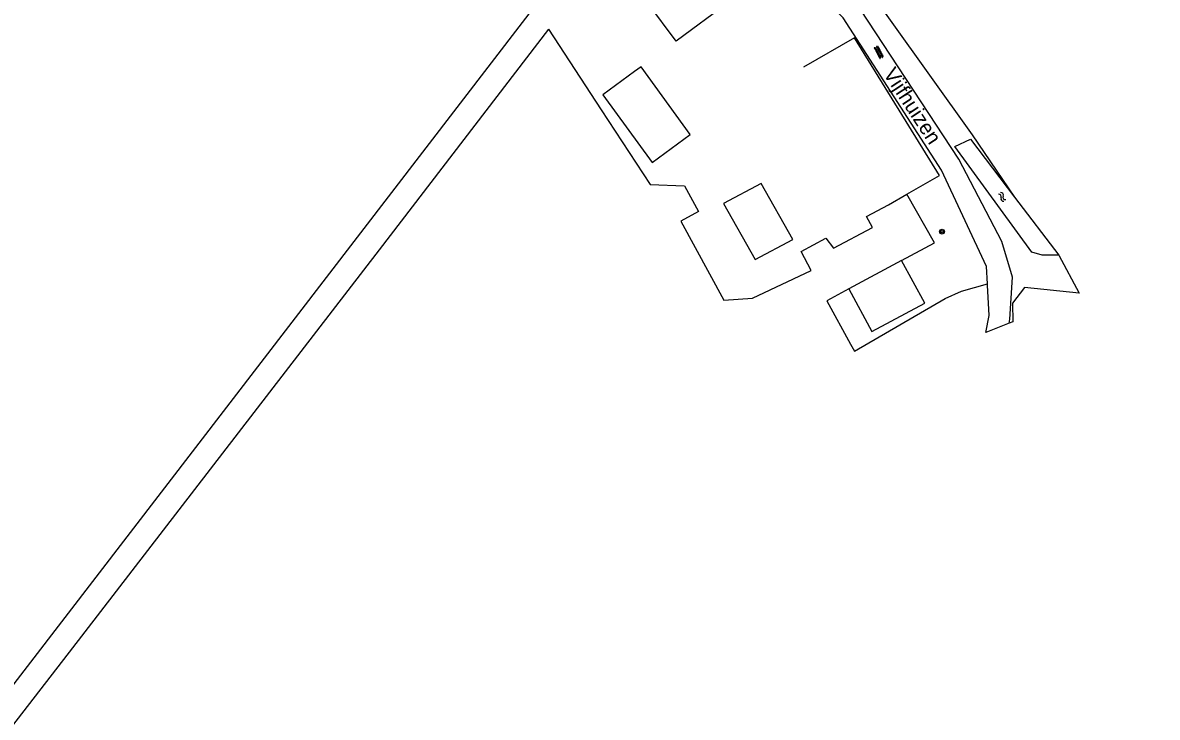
# Model space of a CAD drawing. Extents: x 133000 to 136000, y 400500 to 403500.
# Drawn here: x 134803.9 to 134995, y 401835.3 to 401952.3 of the extents above; entities that cross this region are included whole.
import ezdxf

# ---------------------------------------------------------------- set-up
doc = ezdxf.new("R2010")
doc.units = 0
for name, color, linetype in [('gg-afsc-draadraster', 7, 'Continuous'), ('gg-afsc-hekwerk', 7, 'Continuous'), ('gg-afsc-lijn draadraster', 7, 'Continuous'), ('gg-anno-openbare ruimte label', 7, 'Continuous'), ('gg-bbg-bijgebouw', 7, 'Continuous'), ('gg-bbg-hoofdgebouw', 7, 'Continuous'), ('gg-knt-bronhoudergrens', 7, 'Continuous'), ('gg-knt-onverhard', 7, 'Continuous'), ('gg-kntw-bovenkant insteek waterloop', 7, 'Continuous'), ('gt-symb-boom', 7, 'Continuous'), ('gt-symb-overige verharding', 7, 'Continuous'), ('gt-symb-watersymbool', 7, 'Continuous')]:
    doc.layers.add(name, color=color, linetype=linetype)

# ---------------------------------------------------------------- blocks, each defined once
blk = doc.blocks.new('gt0-BOOM')
at = {"layer": 'gt-symb-boom'}
for radius in [0.4, 0.2]:
    blk.add_circle((0, 0), radius, dxfattribs=at)
blk = doc.blocks.new('gt0-WA')
at = {"layer": 'gt-symb-watersymbool'}
for centre, start, end in [((-0.32, 0.02), 28.0725, 151.9275), ((0.43, 0.42), 208.0725, 331.9275), ((-0.32, -0.43), 28.0725, 151.9275), ((0.43, -0.03), 208.0725, 331.9275)]:
    blk.add_arc(centre, 0.425, start, end, dxfattribs=at)
blk = doc.blocks.new('gt0-OVH')
at = {"layer": 'gt-symb-overige verharding'}
for points in [[(-0.97, 0.3), (-0.97, 0.31), (-0.96, 0.32), (-0.97, 0.33), (-0.97, 0.34), (-0.98, 0.35), (-0.99, 0.35), (-1, 0.36), (-1.01, 0.35), (-1.02, 0.35), (-1.03, 0.34), (-1.03, 0.33), (-1.04, 0.32), (-1.03, 0.31), (-1.03, 0.3), (-1.02, 0.29), (-1.01, 0.29), (-1, 0.28), (-0.99, 0.29), (-0.98, 0.29)], [(-0.87, 0.11), (-0.87, 0.12), (-0.86, 0.13), (-0.87, 0.14), (-0.87, 0.15), (-0.88, 0.16), (-0.89, 0.16), (-0.9, 0.16), (-0.91, 0.16), (-0.92, 0.16), (-0.93, 0.15), (-0.93, 0.14), (-0.94, 0.13), (-0.93, 0.12), (-0.93, 0.11), (-0.92, 0.1), (-0.91, 0.09), (-0.9, 0.09), (-0.89, 0.09), (-0.88, 0.1)], [(-0.77, 0.3), (-0.77, 0.31), (-0.76, 0.32), (-0.77, 0.33), (-0.77, 0.34), (-0.78, 0.35), (-0.79, 0.35), (-0.8, 0.36), (-0.81, 0.35), (-0.82, 0.35), (-0.83, 0.34), (-0.83, 0.33), (-0.84, 0.32), (-0.83, 0.31), (-0.83, 0.3), (-0.82, 0.29), (-0.81, 0.29), (-0.8, 0.28), (-0.79, 0.29), (-0.78, 0.29)], [(-0.67, 0.11), (-0.67, 0.12), (-0.66, 0.13), (-0.67, 0.14), (-0.67, 0.15), (-0.68, 0.16), (-0.69, 0.16), (-0.7, 0.16), (-0.71, 0.16), (-0.72, 0.16), (-0.73, 0.15), (-0.73, 0.14), (-0.74, 0.13), (-0.73, 0.12), (-0.73, 0.11), (-0.72, 0.1), (-0.71, 0.09), (-0.7, 0.09), (-0.69, 0.09), (-0.68, 0.1)], [(-0.57, 0.3), (-0.57, 0.31), (-0.56, 0.32), (-0.57, 0.33), (-0.57, 0.34), (-0.58, 0.35), (-0.59, 0.35), (-0.6, 0.36), (-0.61, 0.35), (-0.62, 0.35), (-0.63, 0.34), (-0.63, 0.33), (-0.64, 0.32), (-0.63, 0.31), (-0.63, 0.3), (-0.62, 0.29), (-0.61, 0.29), (-0.6, 0.28), (-0.59, 0.29), (-0.58, 0.29)], [(-0.47, 0.11), (-0.47, 0.12), (-0.46, 0.13), (-0.47, 0.14), (-0.47, 0.15), (-0.48, 0.16), (-0.49, 0.16), (-0.5, 0.16), (-0.51, 0.16), (-0.52, 0.16), (-0.53, 0.15), (-0.53, 0.14), (-0.54, 0.13), (-0.53, 0.12), (-0.53, 0.11), (-0.52, 0.1), (-0.51, 0.09), (-0.5, 0.09), (-0.49, 0.09), (-0.48, 0.1)], [(-0.37, 0.3), (-0.37, 0.31), (-0.36, 0.32), (-0.37, 0.33), (-0.37, 0.34), (-0.38, 0.35), (-0.39, 0.35), (-0.4, 0.36), (-0.41, 0.35), (-0.42, 0.35), (-0.43, 0.34), (-0.43, 0.33), (-0.44, 0.32), (-0.43, 0.31), (-0.43, 0.3), (-0.42, 0.29), (-0.41, 0.29), (-0.4, 0.28), (-0.39, 0.29), (-0.38, 0.29)], [(-0.27, 0.11), (-0.27, 0.12), (-0.26, 0.13), (-0.27, 0.14), (-0.27, 0.15), (-0.28, 0.16), (-0.29, 0.16), (-0.3, 0.16), (-0.31, 0.16), (-0.32, 0.16), (-0.33, 0.15), (-0.33, 0.14), (-0.34, 0.13), (-0.33, 0.12), (-0.33, 0.11), (-0.32, 0.1), (-0.31, 0.09), (-0.3, 0.09), (-0.29, 0.09), (-0.28, 0.1)], [(-0.17, 0.3), (-0.17, 0.31), (-0.16, 0.32), (-0.17, 0.33), (-0.17, 0.34), (-0.18, 0.35), (-0.19, 0.35), (-0.2, 0.36), (-0.21, 0.35), (-0.22, 0.35), (-0.23, 0.34), (-0.23, 0.33), (-0.24, 0.32), (-0.23, 0.31), (-0.23, 0.3), (-0.22, 0.29), (-0.21, 0.29), (-0.2, 0.28), (-0.19, 0.29), (-0.18, 0.29)], [(-0.07, 0.11), (-0.07, 0.12), (-0.06, 0.13), (-0.07, 0.14), (-0.07, 0.15), (-0.08, 0.16), (-0.09, 0.16), (-0.1, 0.16), (-0.11, 0.16), (-0.12, 0.16), (-0.13, 0.15), (-0.13, 0.14), (-0.14, 0.13), (-0.13, 0.12), (-0.13, 0.11), (-0.12, 0.1), (-0.11, 0.09), (-0.1, 0.09), (-0.09, 0.09), (-0.08, 0.1)], [(0.03, 0.3), (0.03, 0.31), (0.04, 0.32), (0.03, 0.33), (0.03, 0.34), (0.02, 0.35), (0.01, 0.35), (0, 0.36), (-0.01, 0.35), (-0.02, 0.35), (-0.03, 0.34), (-0.03, 0.33), (-0.04, 0.32), (-0.03, 0.31), (-0.03, 0.3), (-0.02, 0.29), (-0.01, 0.29), (0, 0.28), (0.01, 0.29), (0.02, 0.29)], [(0.13, 0.11), (0.13, 0.12), (0.14, 0.13), (0.13, 0.14), (0.13, 0.15), (0.12, 0.16), (0.11, 0.16), (0.1, 0.16), (0.09, 0.16), (0.08, 0.16), (0.07, 0.15), (0.07, 0.14), (0.06, 0.13), (0.07, 0.12), (0.07, 0.11), (0.08, 0.1), (0.09, 0.09), (0.1, 0.09), (0.11, 0.09), (0.12, 0.1)], [(0.23, 0.3), (0.23, 0.31), (0.24, 0.32), (0.23, 0.33), (0.23, 0.34), (0.22, 0.35), (0.21, 0.35), (0.2, 0.36), (0.19, 0.35), (0.18, 0.35), (0.17, 0.34), (0.17, 0.33), (0.16, 0.32), (0.17, 0.31), (0.17, 0.3), (0.18, 0.29), (0.19, 0.29), (0.2, 0.28), (0.21, 0.29), (0.22, 0.29)], [(0.33, 0.11), (0.33, 0.12), (0.34, 0.13), (0.33, 0.14), (0.33, 0.15), (0.32, 0.16), (0.31, 0.16), (0.3, 0.16), (0.29, 0.16), (0.28, 0.16), (0.27, 0.15), (0.27, 0.14), (0.26, 0.13), (0.27, 0.12), (0.27, 0.11), (0.28, 0.1), (0.29, 0.09), (0.3, 0.09), (0.31, 0.09), (0.32, 0.1)], [(0.43, 0.3), (0.43, 0.31), (0.44, 0.32), (0.43, 0.33), (0.43, 0.34), (0.42, 0.35), (0.41, 0.35), (0.4, 0.36), (0.39, 0.35), (0.38, 0.35), (0.37, 0.34), (0.37, 0.33), (0.36, 0.32), (0.37, 0.31), (0.37, 0.3), (0.38, 0.29), (0.39, 0.29), (0.4, 0.28), (0.41, 0.29), (0.42, 0.29)], [(0.53, 0.11), (0.53, 0.12), (0.54, 0.13), (0.53, 0.14), (0.53, 0.15), (0.52, 0.16), (0.51, 0.16), (0.5, 0.16), (0.49, 0.16), (0.48, 0.16), (0.47, 0.15), (0.47, 0.14), (0.46, 0.13), (0.47, 0.12), (0.47, 0.11), (0.48, 0.1), (0.49, 0.09), (0.5, 0.09), (0.51, 0.09), (0.52, 0.1)], [(0.63, 0.3), (0.63, 0.31), (0.64, 0.32), (0.63, 0.33), (0.63, 0.34), (0.62, 0.35), (0.61, 0.35), (0.6, 0.36), (0.59, 0.35), (0.58, 0.35), (0.57, 0.34), (0.57, 0.33), (0.56, 0.32), (0.57, 0.31), (0.57, 0.3), (0.58, 0.29), (0.59, 0.29), (0.6, 0.28), (0.61, 0.29), (0.62, 0.29)], [(0.73, 0.11), (0.73, 0.12), (0.74, 0.13), (0.73, 0.14), (0.73, 0.15), (0.72, 0.16), (0.71, 0.16), (0.7, 0.16), (0.69, 0.16), (0.68, 0.16), (0.67, 0.15), (0.67, 0.14), (0.66, 0.13), (0.67, 0.12), (0.67, 0.11), (0.68, 0.1), (0.69, 0.09), (0.7, 0.09), (0.71, 0.09), (0.72, 0.1)], [(0.83, 0.3), (0.83, 0.31), (0.84, 0.32), (0.83, 0.33), (0.83, 0.34), (0.82, 0.35), (0.81, 0.35), (0.8, 0.36), (0.79, 0.35), (0.78, 0.35), (0.77, 0.34), (0.77, 0.33), (0.76, 0.32), (0.77, 0.31), (0.77, 0.3), (0.78, 0.29), (0.79, 0.29), (0.8, 0.28), (0.81, 0.29), (0.82, 0.29)], [(0.93, 0.11), (0.93, 0.12), (0.94, 0.13), (0.93, 0.14), (0.93, 0.15), (0.92, 0.16), (0.91, 0.16), (0.9, 0.16), (0.89, 0.16), (0.88, 0.16), (0.87, 0.15), (0.87, 0.14), (0.86, 0.13), (0.87, 0.12), (0.87, 0.11), (0.88, 0.1), (0.89, 0.09), (0.9, 0.09), (0.91, 0.09), (0.92, 0.1)], [(1.03, 0.3), (1.03, 0.31), (1.04, 0.32), (1.03, 0.33), (1.03, 0.34), (1.02, 0.35), (1.01, 0.35), (1, 0.36), (0.99, 0.35), (0.98, 0.35), (0.97, 0.34), (0.97, 0.33), (0.96, 0.32), (0.97, 0.31), (0.97, 0.3), (0.98, 0.29), (0.99, 0.29), (1, 0.28), (1.01, 0.29), (1.02, 0.29)], [(-0.97, -0.14), (-0.97, -0.13), (-0.96, -0.12), (-0.97, -0.11), (-0.97, -0.1), (-0.98, -0.09), (-0.99, -0.09), (-1, -0.08), (-1.01, -0.09), (-1.02, -0.09), (-1.03, -0.1), (-1.03, -0.11), (-1.04, -0.12), (-1.03, -0.13), (-1.03, -0.14), (-1.02, -0.15), (-1.01, -0.15), (-1, -0.16), (-0.99, -0.15), (-0.98, -0.15)], [(-0.87, -0.33), (-0.87, -0.32), (-0.86, -0.31), (-0.87, -0.3), (-0.87, -0.29), (-0.88, -0.28), (-0.89, -0.28), (-0.9, -0.28), (-0.91, -0.28), (-0.92, -0.28), (-0.93, -0.29), (-0.93, -0.3), (-0.94, -0.31), (-0.93, -0.32), (-0.93, -0.33), (-0.92, -0.34), (-0.91, -0.35), (-0.9, -0.35), (-0.89, -0.35), (-0.88, -0.34)], [(-0.77, -0.14), (-0.77, -0.13), (-0.76, -0.12), (-0.77, -0.11), (-0.77, -0.1), (-0.78, -0.09), (-0.79, -0.09), (-0.8, -0.08), (-0.81, -0.09), (-0.82, -0.09), (-0.83, -0.1), (-0.83, -0.11), (-0.84, -0.12), (-0.83, -0.13), (-0.83, -0.14), (-0.82, -0.15), (-0.81, -0.15), (-0.8, -0.16), (-0.79, -0.15), (-0.78, -0.15)], [(-0.67, -0.33), (-0.67, -0.32), (-0.66, -0.31), (-0.67, -0.3), (-0.67, -0.29), (-0.68, -0.28), (-0.69, -0.28), (-0.7, -0.28), (-0.71, -0.28), (-0.72, -0.28), (-0.73, -0.29), (-0.73, -0.3), (-0.74, -0.31), (-0.73, -0.32), (-0.73, -0.33), (-0.72, -0.34), (-0.71, -0.35), (-0.7, -0.35), (-0.69, -0.35), (-0.68, -0.34)], [(-0.57, -0.14), (-0.57, -0.13), (-0.56, -0.12), (-0.57, -0.11), (-0.57, -0.1), (-0.58, -0.09), (-0.59, -0.09), (-0.6, -0.08), (-0.61, -0.09), (-0.62, -0.09), (-0.63, -0.1), (-0.63, -0.11), (-0.64, -0.12), (-0.63, -0.13), (-0.63, -0.14), (-0.62, -0.15), (-0.61, -0.15), (-0.6, -0.16), (-0.59, -0.15), (-0.58, -0.15)], [(-0.47, -0.33), (-0.47, -0.32), (-0.46, -0.31), (-0.47, -0.3), (-0.47, -0.29), (-0.48, -0.28), (-0.49, -0.28), (-0.5, -0.28), (-0.51, -0.28), (-0.52, -0.28), (-0.53, -0.29), (-0.53, -0.3), (-0.54, -0.31), (-0.53, -0.32), (-0.53, -0.33), (-0.52, -0.34), (-0.51, -0.35), (-0.5, -0.35), (-0.49, -0.35), (-0.48, -0.34)], [(-0.37, -0.14), (-0.37, -0.13), (-0.36, -0.12), (-0.37, -0.11), (-0.37, -0.1), (-0.38, -0.09), (-0.39, -0.09), (-0.4, -0.08), (-0.41, -0.09), (-0.42, -0.09), (-0.43, -0.1), (-0.43, -0.11), (-0.44, -0.12), (-0.43, -0.13), (-0.43, -0.14), (-0.42, -0.15), (-0.41, -0.15), (-0.4, -0.16), (-0.39, -0.15), (-0.38, -0.15)], [(-0.27, -0.33), (-0.27, -0.32), (-0.26, -0.31), (-0.27, -0.3), (-0.27, -0.29), (-0.28, -0.28), (-0.29, -0.28), (-0.3, -0.28), (-0.31, -0.28), (-0.32, -0.28), (-0.33, -0.29), (-0.33, -0.3), (-0.34, -0.31), (-0.33, -0.32), (-0.33, -0.33), (-0.32, -0.34), (-0.31, -0.35), (-0.3, -0.35), (-0.29, -0.35), (-0.28, -0.34)], [(-0.17, -0.14), (-0.17, -0.13), (-0.16, -0.12), (-0.17, -0.11), (-0.17, -0.1), (-0.18, -0.09), (-0.19, -0.09), (-0.2, -0.08), (-0.21, -0.09), (-0.22, -0.09), (-0.23, -0.1), (-0.23, -0.11), (-0.24, -0.12), (-0.23, -0.13), (-0.23, -0.14), (-0.22, -0.15), (-0.21, -0.15), (-0.2, -0.16), (-0.19, -0.15), (-0.18, -0.15)], [(-0.07, -0.33), (-0.07, -0.32), (-0.06, -0.31), (-0.07, -0.3), (-0.07, -0.29), (-0.08, -0.28), (-0.09, -0.28), (-0.1, -0.28), (-0.11, -0.28), (-0.12, -0.28), (-0.13, -0.29), (-0.13, -0.3), (-0.14, -0.31), (-0.13, -0.32), (-0.13, -0.33), (-0.12, -0.34), (-0.11, -0.35), (-0.1, -0.35), (-0.09, -0.35), (-0.08, -0.34)], [(0.03, -0.14), (0.03, -0.13), (0.04, -0.12), (0.03, -0.11), (0.03, -0.1), (0.02, -0.09), (0.01, -0.09), (0, -0.08), (-0.01, -0.09), (-0.02, -0.09), (-0.03, -0.1), (-0.03, -0.11), (-0.04, -0.12), (-0.03, -0.13), (-0.03, -0.14), (-0.02, -0.15), (-0.01, -0.15), (0, -0.16), (0.01, -0.15), (0.02, -0.15)], [(0.13, -0.33), (0.13, -0.32), (0.14, -0.31), (0.13, -0.3), (0.13, -0.29), (0.12, -0.28), (0.11, -0.28), (0.1, -0.28), (0.09, -0.28), (0.08, -0.28), (0.07, -0.29), (0.07, -0.3), (0.06, -0.31), (0.07, -0.32), (0.07, -0.33), (0.08, -0.34), (0.09, -0.35), (0.1, -0.35), (0.11, -0.35), (0.12, -0.34)], [(0.23, -0.14), (0.23, -0.13), (0.24, -0.12), (0.23, -0.11), (0.23, -0.1), (0.22, -0.09), (0.21, -0.09), (0.2, -0.08), (0.19, -0.09), (0.18, -0.09), (0.17, -0.1), (0.17, -0.11), (0.16, -0.12), (0.17, -0.13), (0.17, -0.14), (0.18, -0.15), (0.19, -0.15), (0.2, -0.16), (0.21, -0.15), (0.22, -0.15)], [(0.33, -0.33), (0.33, -0.32), (0.34, -0.31), (0.33, -0.3), (0.33, -0.29), (0.32, -0.28), (0.31, -0.28), (0.3, -0.28), (0.29, -0.28), (0.28, -0.28), (0.27, -0.29), (0.27, -0.3), (0.26, -0.31), (0.27, -0.32), (0.27, -0.33), (0.28, -0.34), (0.29, -0.35), (0.3, -0.35), (0.31, -0.35), (0.32, -0.34)], [(0.43, -0.14), (0.43, -0.13), (0.44, -0.12), (0.43, -0.11), (0.43, -0.1), (0.42, -0.09), (0.41, -0.09), (0.4, -0.08), (0.39, -0.09), (0.38, -0.09), (0.37, -0.1), (0.37, -0.11), (0.36, -0.12), (0.37, -0.13), (0.37, -0.14), (0.38, -0.15), (0.39, -0.15), (0.4, -0.16), (0.41, -0.15), (0.42, -0.15)], [(0.53, -0.33), (0.53, -0.32), (0.54, -0.31), (0.53, -0.3), (0.53, -0.29), (0.52, -0.28), (0.51, -0.28), (0.5, -0.28), (0.49, -0.28), (0.48, -0.28), (0.47, -0.29), (0.47, -0.3), (0.46, -0.31), (0.47, -0.32), (0.47, -0.33), (0.48, -0.34), (0.49, -0.35), (0.5, -0.35), (0.51, -0.35), (0.52, -0.34)], [(0.63, -0.14), (0.63, -0.13), (0.64, -0.12), (0.63, -0.11), (0.63, -0.1), (0.62, -0.09), (0.61, -0.09), (0.6, -0.08), (0.59, -0.09), (0.58, -0.09), (0.57, -0.1), (0.57, -0.11), (0.56, -0.12), (0.57, -0.13), (0.57, -0.14), (0.58, -0.15), (0.59, -0.15), (0.6, -0.16), (0.61, -0.15), (0.62, -0.15)], [(0.73, -0.33), (0.73, -0.32), (0.74, -0.31), (0.73, -0.3), (0.73, -0.29), (0.72, -0.28), (0.71, -0.28), (0.7, -0.28), (0.69, -0.28), (0.68, -0.28), (0.67, -0.29), (0.67, -0.3), (0.66, -0.31), (0.67, -0.32), (0.67, -0.33), (0.68, -0.34), (0.69, -0.35), (0.7, -0.35), (0.71, -0.35), (0.72, -0.34)], [(0.83, -0.14), (0.83, -0.13), (0.84, -0.12), (0.83, -0.11), (0.83, -0.1), (0.82, -0.09), (0.81, -0.09), (0.8, -0.08), (0.79, -0.09), (0.78, -0.09), (0.77, -0.1), (0.77, -0.11), (0.76, -0.12), (0.77, -0.13), (0.77, -0.14), (0.78, -0.15), (0.79, -0.15), (0.8, -0.16), (0.81, -0.15), (0.82, -0.15)], [(0.93, -0.33), (0.93, -0.32), (0.94, -0.31), (0.93, -0.3), (0.93, -0.29), (0.92, -0.28), (0.91, -0.28), (0.9, -0.28), (0.89, -0.28), (0.88, -0.28), (0.87, -0.29), (0.87, -0.3), (0.86, -0.31), (0.87, -0.32), (0.87, -0.33), (0.88, -0.34), (0.89, -0.35), (0.9, -0.35), (0.91, -0.35), (0.92, -0.34)], [(1.03, -0.14), (1.03, -0.13), (1.04, -0.12), (1.03, -0.11), (1.03, -0.1), (1.02, -0.09), (1.01, -0.09), (1, -0.08), (0.99, -0.09), (0.98, -0.09), (0.97, -0.1), (0.97, -0.11), (0.96, -0.12), (0.97, -0.13), (0.97, -0.14), (0.98, -0.15), (0.99, -0.15), (1, -0.16), (1.01, -0.15), (1.02, -0.15)]]:
    blk.add_lwpolyline(points, close=True, dxfattribs=at)

msp = doc.modelspace()

# ---------------------------------------------------------------- linework, layer by layer
at = {"layer": 'gg-afsc-draadraster'}
msp.add_line((134926.8, 401905.88), (134936.7, 401910.53), dxfattribs=at)
for points in [[(134756.64, 401781.47), (134776.81, 401807.68), (134794.15, 401830.24), (134904.87, 401974.24)], [(134892.46, 401951.19), (134863.95, 401914.02), (134811.69, 401846.22), (134759.65, 401778.93)], [(134892.46, 401951.19), (134901.35, 401937.62), (134909.59, 401925.05), (134915.34, 401924.8), (134917.72, 401920.45)], [(134936.7, 401910.53), (134935.03, 401913.76), (134939.2, 401915.99), (134940.48, 401914.28), (134947.04, 401917.78), (134946.05, 401919.64), (134949.72, 401921.61)]]:
    msp.add_lwpolyline(points, dxfattribs=at)
at = {"layer": 'gg-afsc-hekwerk'}
msp.add_line((134949.72, 401921.61), (134952.84, 401923.38), dxfattribs=at)
msp.add_line((134949.72, 401921.61), (134952.84, 401923.38), dxfattribs=at)
msp.add_lwpolyline([(134952.84, 401923.38), (134958.35, 401926.52), (134944.03, 401949.74), (134935.4, 401944.82)], dxfattribs=at)
at = {"layer": 'gg-afsc-lijn draadraster'}
msp.add_line((134926.8, 401905.88), (134936.7, 401910.53), dxfattribs=at)
for points in [[(134892.46, 401951.19), (134901.35, 401937.62), (134909.59, 401925.05), (134915.34, 401924.8), (134917.72, 401920.45)], [(134936.7, 401910.53), (134935.03, 401913.76), (134939.2, 401915.99), (134940.48, 401914.28), (134947.04, 401917.78), (134946.05, 401919.64), (134949.72, 401921.61)]]:
    msp.add_lwpolyline(points, dxfattribs=at)
at = {"layer": 'gg-bbg-bijgebouw'}
for p, q in [((134906.93, 401944.04), (134901.6, 401940.16)), ((134901.6, 401940.16), (134909.89, 401928.73)), ((134951.92, 401912.2), (134943.03, 401907.43))]:
    msp.add_line(p, q, dxfattribs=at)
for points in [[(134909.89, 401928.73), (134916.34, 401933.43), (134908.06, 401944.86), (134906.93, 401944.04)], [(134928.29, 401925.21), (134921.93, 401921.83), (134927.27, 401912.38), (134933.63, 401915.76), (134928.29, 401925.21)], [(134943.03, 401907.43), (134946.95, 401900.28), (134955.84, 401905.05), (134951.92, 401912.2)]]:
    msp.add_lwpolyline(points, dxfattribs=at)
at = {"layer": 'gg-bbg-hoofdgebouw'}
msp.add_lwpolyline([(134909.46, 401955.76), (134918.06, 401962.1), (134922.79, 401955.68), (134913.94, 401949.15), (134909.21, 401955.58), (134909.46, 401955.76)], dxfattribs=at)
at = {"layer": 'gg-knt-bronhoudergrens'}
msp.add_line((134943.34, 401898.1), (134943.99, 401896.92), dxfattribs=at)
for points in [[(135160.42, 402054.36), (135086.79, 402024.55), (135003, 401989.9), (134942.82, 401962.81), (134963.83, 401933.4), (134970.99, 401922.9)], [(134951.92, 401912.2), (134957.5, 401915.19), (134952.84, 401923.38)], [(134917.72, 401920.45), (134914.74, 401918.84), (134921.97, 401905.52), (134926.8, 401905.88)], [(134978.44, 401913.12), (134981.88, 401906.74), (134972.62, 401907.67), (134970.64, 401905.02), (134970.69, 401901.91), (134970.06, 401901.66)], [(134943.99, 401896.92), (134959.28, 401905.82), (134962.05, 401907.08), (134966.4, 401908.29)], [(134943.03, 401907.43), (134939.32, 401905.44), (134943.34, 401898.1)]]:
    msp.add_lwpolyline(points, dxfattribs=at)
at = {"layer": 'gg-knt-onverhard'}
for p, q in [((134970.63, 401909.42), (134968.83, 401915.43)), ((134966.41, 401908.06), (134966.4, 401908.29)), ((134970.2, 401902.33), (134970.63, 401909.42)), ((134970.06, 401901.66), (134970.2, 401902.33)), ((134970.06, 401901.66), (134966.15, 401900.08))]:
    msp.add_line(p, q, dxfattribs=at)
for points in [[(134966.4, 401908.29), (134966.22, 401911.22), (134958.65, 401927.45), (134942.11, 401953.11), (134931.3, 401963.8)], [(134968.83, 401915.43), (134961.57, 401929.32), (134944.99, 401954.53), (134935, 401964.8)], [(134966.15, 401900.08), (134966.72, 401902.97), (134966.41, 401908.06)]]:
    msp.add_lwpolyline(points, dxfattribs=at)
at = {"layer": 'gg-kntw-bovenkant insteek waterloop'}
msp.add_line((134970.99, 401922.9), (134978.44, 401913.12), dxfattribs=at)
msp.add_lwpolyline([(134978.44, 401913.12), (134975.65, 401913.13), (134973.91, 401913.62), (134960.9, 401931.44), (134963.54, 401932.68), (134970.99, 401922.9)], dxfattribs=at)

# ---------------------------------------------------------------- block references
at = {"layer": 'gt-symb-boom'}
msp.add_blockref('gt0-BOOM', (134958.75, 401917.08), dxfattribs=at)
at = {"layer": 'gt-symb-overige verharding', "rotation": 117.513061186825}
msp.add_blockref('gt0-OVH', (134948.12, 401947.3), dxfattribs=at)
at = {"layer": 'gt-symb-watersymbool', "rotation": -52.683025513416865}
msp.add_blockref('gt0-WA', (134968.85, 401922.98), dxfattribs=at)

# ---------------------------------------------------------------- texts
at = {"layer": 'gg-anno-openbare ruimte label'}
msp.add_text('Vijfhuizen', height=2.5, rotation=303.2, dxfattribs=at).set_placement((134948.77, 401943.67))

doc.saveas('drawing.dxf')
